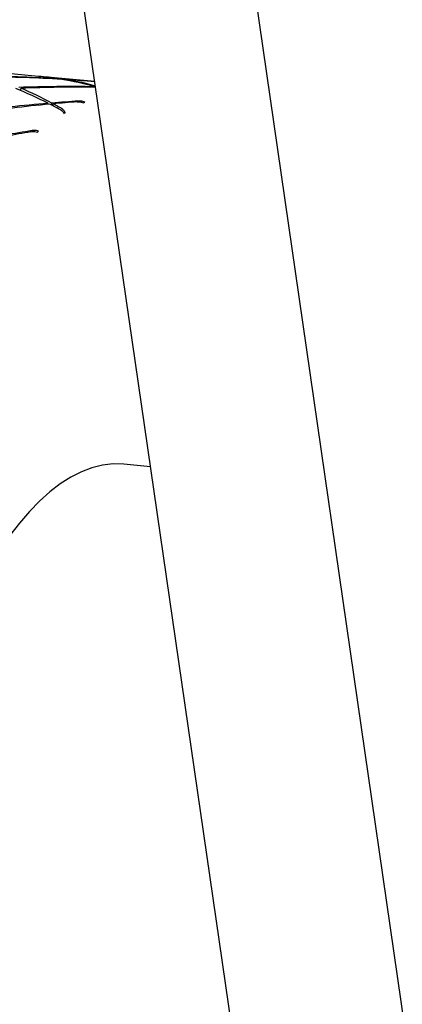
# Model space of a CAD drawing. Header units: inches. Extents: x 36 to 1719, y -84 to 1122.
# Tile 472 of 571: x 648.48 to 648.985, y 806.369 to 807.671. Entities that reach past the tile are written whole.
import ezdxf

# ---------------------------------------------------------------- set-up
doc = ezdxf.new("R2010")
doc.units = ezdxf.units.IN
doc.header["$LTSCALE"] = 48
doc.header["$MEASUREMENT"] = 0
doc.layers.add('Dimension (ANSI)', color=7, linetype='Continuous', lineweight=25)
doc.layers.add('Visible (ANSI)', color=7, linetype='Continuous', lineweight=30)
doc.styles.add('Note Text (ANSI)', font='tahoma.ttf')
doc.dimstyles.new('Architectural (ANSI)', dxfattribs={"dimscale": 48, "dimtxt": 0.125, "dimasz": 0.098425, "dimexe": 0.125, "dimexo": 0.0625, "dimgap": 0.031496, "dimtad": 0, "dimtih": 1, "dimtoh": 1, "dimdec": 4, "dimrnd": 1e-08, "dimzin": 3, "dimdsep": 46, "dimlunit": 4, "dimtxsty": 'Note Text (ANSI)', "dimcen": 0.09, "dimdle": 0.393701, "dimclrd": 256, "dimclre": 256, "dimclrt": 256, "dimadec": 0, "dimazin": 3, "dimtfac": 0.96, "dimtofl": 0, "dimtmove": 0, "dimatfit": 3, "dimfxl": 1, "dimfrac": 2, "dimtolj": 1, "dimtzin": 12, "dimlwd": -1, "dimlwe": -1, "dimarcsym": 0})

# ---------------------------------------------------------------- blocks, each defined once
blk = doc.blocks.new('*D22')
at = {"layer": 'Defpoints', "color": 0, "transparency": 16777216}
for p in [(702.0142, 1001.0529), (609.7408, 760.4914), (738.9177, 760.4914)]:
    blk.add_point(p, dxfattribs=at)
at = {"layer": 'Dimension (ANSI)', "transparency": 16777216}
for p, q in [((699.0142, 1001.0529), (603.7408, 1001.0529)), ((609.7408, 996.3285), (609.7408, 900.5717)), ((609.7408, 765.2158), (609.7408, 889.9726)), ((735.9177, 760.4914), (603.7408, 760.4914))]:
    blk.add_line(p, q, dxfattribs=at)
for points in [[(608.9534, 996.3285), (610.5282, 996.3285), (609.7408, 1001.0529)], [(608.9534, 765.2158), (610.5282, 765.2158), (609.7408, 760.4914)]]:
    blk.add_solid(points, dxfattribs=at)
at = {"layer": 'Dimension (ANSI)', "transparency": 16777216, "insert": (589.7824, 899.0599), "char_height": 6, "attachment_point": 1, "style": 'Note Text (ANSI)'}
blk.add_mtext('\\A1;20\'-0 9/16"', dxfattribs=at)

msp = doc.modelspace()

# ---------------------------------------------------------------- linework, layer by layer
at = {"layer": 'Visible (ANSI)'}
for p, q in [((648.98512, 804.78258), (648.52459, 807.96451)), ((649.21689, 804.76083), (648.75636, 807.94276)), ((648.5044, 807.59603), (648.45456, 807.60071)), ((648.57893, 807.58904), (648.51605, 807.59494)), ((648.53198, 807.59217), (648.532, 807.59251)), ((648.5392, 807.59203), (648.53901, 807.59131)), ((648.5419, 807.59078), (648.54216, 807.59155)), ((648.4807, 807.57735), (648.48154, 807.58018)), ((648.57844, 807.58174), (648.57849, 807.58229)), ((648.51735, 807.55909), (648.51742, 807.56032)), ((648.52209, 807.56071), (648.52147, 807.55822)), ((648.52311, 807.55737), (648.52391, 807.55971)), ((648.65261, 807.07993), (648.61745, 807.08323))]:
    msp.add_line(p, q, dxfattribs=at)
for centre, major_axis, ratio, start_param, end_param in [((649.28757, 808.72572), (-0.11093, -1.18231), 0.3645925, 3.1415927, 6.2831853), ((648.45234, 806.34542), (-1.62932, 0.10493), 0.7653728, 4.7127891, 4.772891), ((648.12094, 806.37652), (-1.60993, -0.43806), 0.7067026, 4.2669931, 4.3280213), ((648.45234, 806.34542), (-0.02021, -1.25236), 0.5730566, 3.0585685, 3.0971687), ((648.12094, 806.37652), (0.49841, 1.19291), 0.5140157, 0.1247183, 0.1672039), ((648.45234, 806.34542), (-0.02021, -1.25236), 0.5730566, 2.9931187, 3.0541469), ((648.45234, 806.34542), (-1.62932, 0.10493), 0.7653728, 4.6839561, 4.7083675), ((648.12094, 806.37652), (-1.60993, -0.43806), 0.7067026, 4.2392778, 4.2625715), ((648.12094, 806.37652), (0.49841, 1.19291), 0.5140157, 0.0629687, 0.1202967), ((648.45234, 806.34542), (0.19179, -1.26237), 0.5372034, 2.7735028, 2.834531), ((648.45234, 806.34542), (-1.63374, -0.1662), 0.7503398, 4.5591359, 4.6201642), ((648.12094, 806.37652), (-1.58546, -0.59667), 0.6605147, 4.1839306, 4.2461909), ((648.12094, 806.37652), (0.30341, 1.22253), 0.5625357, 6.1357415, 6.1983363), ((648.45234, 806.34542), (-1.61594, -0.38996), 0.7171747, 4.4768375, 4.4984705), ((648.12094, 806.37652), (-1.56231, -0.71722), 0.6094206, 4.168427, 4.1885779), ((648.45234, 806.34542), (-1.61594, -0.38996), 0.7171747, 4.5013256, 4.5623538), ((648.12094, 806.37652), (-1.56231, -0.71722), 0.6094206, 4.191433, 4.2540278), ((648.45234, 806.34542), (0.19179, -1.26237), 0.5372034, 2.7490147, 2.7706478), ((648.12094, 806.37652), (0.30341, 1.22253), 0.5625357, 6.1127356, 6.1328865), ((648.4413, 806.87965), (-0.22982, -0.6979), 0.3634359, 3.5052013, 3.5097986), ((648.5316, 806.92737), (-0.14674, -0.64293), 0.5031242, 3.5445942, 3.5491909), ((648.45234, 806.34542), (-1.59164, -0.56044), 0.6728788, 4.4528988, 4.4745319), ((648.41343, 806.84477), (-0.23147, -0.73184), 0.3214804, 3.6386194, 3.6432166), ((648.12094, 806.37652), (-1.54065, -0.81109), 0.5559701, 4.1929649, 4.2131158), ((648.54739, 806.33651), (-0.07006, -0.74672), 0.3645925, 3.1415927, 6.2831853)]:
    msp.add_ellipse(centre, major_axis=major_axis, ratio=ratio, start_param=start_param, end_param=end_param, dxfattribs=at)
for points, knots in [([(648.55549, 807.56238), (648.5573, 807.56252), (648.5594, 807.56237), (648.56216, 807.56174), (648.56335, 807.56133), (648.56442, 807.56083)], [0, 0, 0, 0, 0.015156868, 0.015156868, 0.025145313, 0.025145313, 0.025145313, 0.025145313]), ([(648.56588, 807.56162), (648.56497, 807.56211), (648.56398, 807.56252), (648.56139, 807.56326), (648.5593, 807.56346), (648.55752, 807.56334)], [0.15981607, 0.15981607, 0.15981607, 0.15981607, 0.167946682, 0.167946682, 0.182634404, 0.182634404, 0.182634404, 0.182634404]), ([(648.53458, 807.55118), (648.53534, 807.55076), (648.53622, 807.54992), (648.5373, 807.54838), (648.53771, 807.54766), (648.53808, 807.54689)], [0, 0, 0, 0, 0.014687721, 0.014687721, 0.022818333, 0.022818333, 0.022818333, 0.022818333]), ([(648.53972, 807.54774), (648.53941, 807.54864), (648.53904, 807.54948), (648.53811, 807.55108), (648.53734, 807.55194), (648.53661, 807.55238)], [0.165386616, 0.165386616, 0.165386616, 0.165386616, 0.17537506, 0.17537506, 0.190531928, 0.190531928, 0.190531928, 0.190531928]), ([(648.50472, 807.52353), (648.50378, 807.52391), (648.50277, 807.5242), (648.50014, 807.52466), (648.49803, 807.52464), (648.49625, 807.52435)], [0.15983274, 0.15983274, 0.15983274, 0.15983274, 0.167963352, 0.167963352, 0.182651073, 0.182651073, 0.182651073, 0.182651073]), ([(648.49423, 807.52271), (648.49603, 807.52303), (648.49815, 807.52311), (648.50095, 807.52282), (648.50216, 807.52257), (648.50326, 807.52222)], [0, 0, 0, 0, 0.015156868, 0.015156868, 0.025145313, 0.025145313, 0.025145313, 0.025145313])]:
    msp.add_open_spline(points, degree=3, knots=knots, dxfattribs=at)

# ---------------------------------------------------------------- dimensions: what is measured, and where the dimension line sits
at = {"layer": 'Dimension (ANSI)'}
dim = msp.add_linear_dim(base=(609.7408, 760.4914), p1=(702.01418, 1001.0529), p2=(738.91768, 760.4914), angle=270, dimstyle='Architectural (ANSI)', override={"dimgap": 0.031496, "dimdec": 4, "dimlfac": 1, "dimtol": 0, "dimlim": 0, "dimtp": 0, "dimtm": 0, "dimtdec": 2, "dimatfit": 1}, dxfattribs=at)
dim.commit()
dim.dimension.update_dxf_attribs({"geometry": '*D22', "text_midpoint": (609.7408, 895.27215), "dimtype": 160})

doc.saveas('drawing.dxf')
